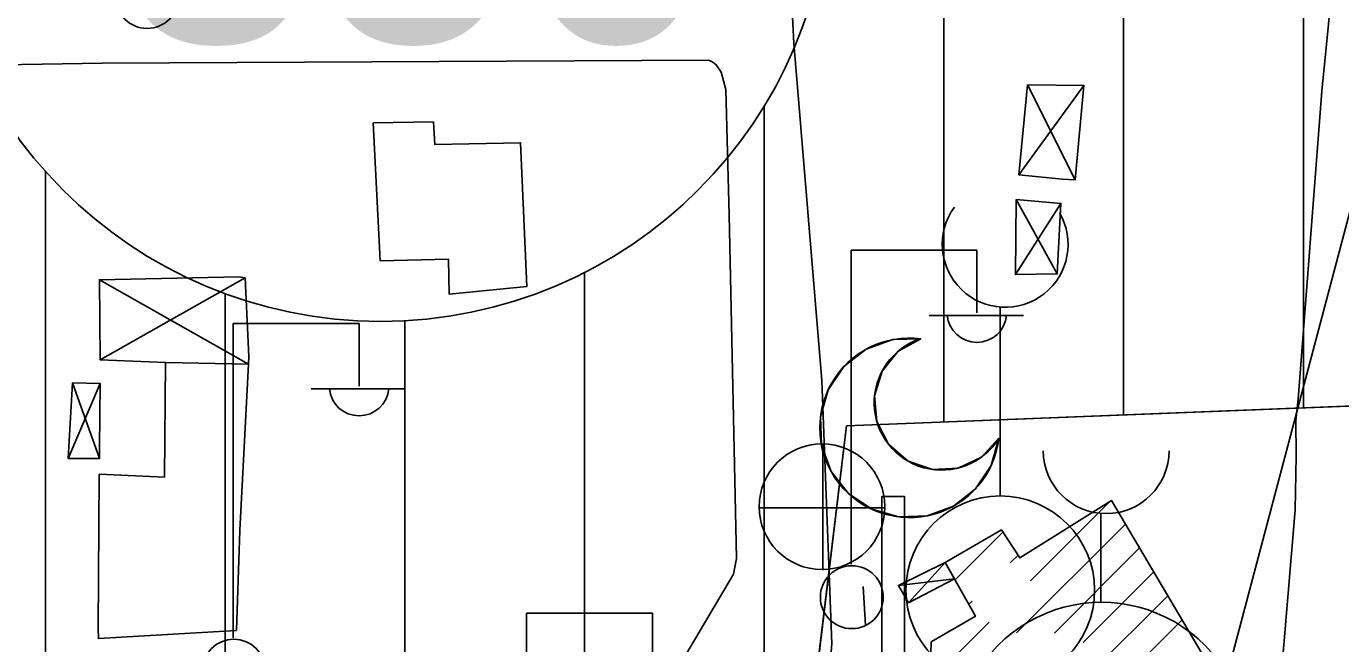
# Model space of a CAD drawing. Extents: x 417997 to 421451, y 4451742 to 4455216.
# Drawn here: x 419733.5 to 419806.7, y 4452398.9 to 4452433.3 of the extents above; entities that cross this region are included whole.
import ezdxf

# ---------------------------------------------------------------- set-up
doc = ezdxf.new("R2010")
doc.units = 0
for name, color, linetype in [('ADA', 7, 'Continuous'), ('B_Dini tesis', 7, 'Continuous'), ('B_Mesken', 7, 'Continuous'), ('B_Sundurma', 7, 'Continuous'), ('B_Tarama', 7, 'Continuous'), ('B_Teras', 7, 'Continuous'), ('Default', 7, 'Continuous'), ('LJ_SEMBOL', 7, 'Continuous'), ('PL_KON_MEV_350', 7, 'Continuous'), ('PL_SAY_DINI_TESIS', 7, 'Continuous'), ('S_Cami_Mescid', 7, 'Continuous'), ('S_Elektrik_Diregi', 7, 'Continuous'), ('S_Minare', 7, 'Continuous'), ('S_Rogar_Kapagi', 7, 'Continuous'), ('Sinir_Duvar_tek_tarafa_ait', 7, 'Continuous'), ('SM_DAIRE', 7, 'Continuous'), ('SM_TAKS', 7, 'Continuous'), ('SN_KENTSEL_DONUSUM', 7, 'Continuous'), ('TR_DINITESIS', 7, 'Continuous'), ('TR_ORTAYOGUNKONUT', 7, 'Continuous'), ('Yol_Sose', 7, 'Continuous')]:
    doc.layers.add(name, color=color, linetype=linetype)

# ---------------------------------------------------------------- blocks, each defined once
blk = doc.blocks.new('POINT_DISPLAY')
at = {"layer": 'Default'}
blk.add_line((0, 0), (0, 0), dxfattribs=at)

msp = doc.modelspace()

# ---------------------------------------------------------------- linework, layer by layer
at = {"layer": 'ADA'}
for p, q in [((419813.737, 4452412.419), (419779.156, 4452411.05)), ((419813.737, 4452412.419), (419779.156, 4452411.05)), ((419779.156, 4452411.05), (419773.671, 4452365.563)), ((419779.156, 4452411.05), (419773.671, 4452365.563))]:
    msp.add_line(p, q, dxfattribs=at)
at = {"layer": 'B_Dini tesis'}
msp.add_lwpolyline([(419783.865, 4452399.025), (419786.33, 4452400.456), (419784.645, 4452403.451), (419787.772, 4452405.26), (419788.802, 4452403.706), (419793.899, 4452406.902), (419802.186, 4452392.869), (419789.907, 4452385.206), (419783.511, 4452386.456)], close=True, dxfattribs=at)
at = {"layer": 'B_Mesken'}
msp.add_lwpolyline([(419745.208, 4452399.668), (419737.524, 4452399.214), (419737.511, 4452399.774), (419737.573, 4452408.366), (419741.21, 4452408.2), (419741.254, 4452414.59), (419745.882, 4452414.497), (419745.396, 4452405.241)], close=True, dxfattribs=at)
at = {"layer": 'B_Sundurma'}
for p, q in [((419792.363, 4452430.018), (419788.736, 4452425.039)), ((419789.233, 4452430.056), (419791.877, 4452424.752)), ((419791.085, 4452423.446), (419788.558, 4452419.483)), ((419788.6, 4452423.663), (419790.884, 4452419.518)), ((419745.882, 4452414.497), (419737.581, 4452419.198)), ((419745.701, 4452419.293), (419737.621, 4452414.739)), ((419735.851, 4452409.236), (419737.633, 4452413.407)), ((419736.078, 4452413.458), (419737.579, 4452409.232)), ((419782.603, 4452401.198), (419784.645, 4452403.451)), ((419782.048, 4452402.168), (419785.157, 4452402.542))]:
    msp.add_line(p, q, dxfattribs=at)
for points in [[(419789.233, 4452430.056), (419792.363, 4452430.018), (419791.877, 4452424.752), (419791.155, 4452424.795), (419788.736, 4452425.039)], [(419788.6, 4452423.663), (419791.085, 4452423.446), (419790.884, 4452419.518), (419788.558, 4452419.483)], [(419745.701, 4452419.293), (419745.904, 4452414.924), (419745.882, 4452414.497), (419741.251, 4452414.59), (419737.621, 4452414.739), (419737.581, 4452419.198), (419745.344, 4452419.352)], [(419736.078, 4452413.458), (419735.851, 4452409.236), (419737.579, 4452409.232), (419737.584, 4452409.846), (419737.633, 4452413.407)], [(419782.603, 4452401.198), (419782.048, 4452402.168), (419784.645, 4452403.451), (419785.157, 4452402.542)]]:
    msp.add_lwpolyline(points, close=True, dxfattribs=at)
at = {"layer": 'B_Tarama'}
for p, q in [((419789.39, 4452402.429), (419793.802, 4452406.841)), ((419788.607, 4452399.524), (419794.673, 4452405.591)), ((419785.194, 4452402.476), (419787.855, 4452405.136)), ((419790.725, 4452399.521), (419795.461, 4452404.257)), ((419788.269, 4452403.429), (419788.7, 4452403.86)), ((419792.323, 4452398.998), (419796.249, 4452402.923)), ((419785.958, 4452401.118), (419786.139, 4452401.299)), ((419792.796, 4452397.35), (419797.036, 4452401.59)), ((419783.804, 4452396.843), (419787.087, 4452400.126)), ((419793.565, 4452395.998), (419797.824, 4452400.256))]:
    msp.add_line(p, q, dxfattribs=at)
at = {"layer": 'B_Teras'}
msp.add_lwpolyline([(419752.811, 4452427.93), (419756.171, 4452427.984), (419756.253, 4452426.72), (419761.019, 4452426.825), (419761.362, 4452418.812), (419757.046, 4452418.382), (419757.002, 4452420.342), (419753.198, 4452420.249)], close=True, dxfattribs=at)
at = {"layer": 'LJ_SEMBOL'}
for points in [[(419787.634, 4452410.367), (419787.211, 4452408.858), (419786.341, 4452407.555), (419785.11, 4452406.585), (419783.639, 4452406.044), (419782.073, 4452405.984), (419780.566, 4452406.412), (419779.265, 4452407.285), (419778.298, 4452408.519), (419777.761, 4452409.991), (419777.706, 4452411.557), (419778.138, 4452413.063), (419779.015, 4452414.362), (419780.251, 4452415.325), (419781.724, 4452415.858), (419783.29, 4452415.91), (419782.037, 4452415.216), (419781.135, 4452414.102), (419780.717, 4452412.732), (419780.843, 4452411.305), (419781.496, 4452410.029), (419782.578, 4452409.091), (419783.934, 4452408.628), (419785.364, 4452408.706), (419786.661, 4452409.316)], [(419787.634, 4452410.367), (419787.211, 4452408.858), (419786.341, 4452407.555), (419785.11, 4452406.585), (419783.639, 4452406.044), (419782.073, 4452405.984), (419780.566, 4452406.412), (419779.265, 4452407.285), (419778.298, 4452408.519), (419777.761, 4452409.991), (419777.706, 4452411.557), (419778.138, 4452413.063), (419779.015, 4452414.362), (419780.251, 4452415.325), (419781.724, 4452415.858), (419783.29, 4452415.91), (419782.037, 4452415.216), (419781.135, 4452414.102), (419780.717, 4452412.732), (419780.843, 4452411.305), (419781.496, 4452410.029), (419782.578, 4452409.091), (419783.934, 4452408.628), (419785.364, 4452408.706), (419786.661, 4452409.316)], [(419799.154, 4452379.417), (419787.171, 4452383.47), (419794.958, 4452384.386), (419782.524, 4452385.695), (419790.61, 4452386.954), (419773.861, 4452388.842), (419789.116, 4452388.763), (419784.946, 4452390.08), (419777.164, 4452391.515), (419786.385, 4452392.763), (419771.495, 4452393.285), (419774.658, 4452395.159), (419779.385, 4452396.547), (419781.129, 4452396.708), (419781.129, 4452407.127), (419782.379, 4452407.127), (419782.379, 4452396.715), (419785.623, 4452396.307), (419789.037, 4452395.159), (419793.181, 4452392.496), (419796.406, 4452388.774), (419798.453, 4452384.293)], [(419799.154, 4452379.417), (419787.171, 4452383.47), (419794.958, 4452384.386), (419782.524, 4452385.695), (419790.61, 4452386.954), (419773.861, 4452388.842), (419789.116, 4452388.763), (419784.946, 4452390.08), (419777.164, 4452391.515), (419786.385, 4452392.763), (419771.495, 4452393.285), (419774.658, 4452395.159), (419779.385, 4452396.547), (419781.129, 4452396.708), (419781.129, 4452407.127), (419782.379, 4452407.127), (419782.379, 4452396.715), (419785.623, 4452396.307), (419789.037, 4452395.159), (419793.181, 4452392.496), (419796.406, 4452388.774), (419798.453, 4452384.293)]]:
    msp.add_lwpolyline(points, close=True, dxfattribs=at)
for centre, radius, start, end in [((419782.668, 4452410.948), 5, 82.8556, 353.32194), ((419782.668, 4452410.948), 5, 82.8556, 353.32194), ((419784.447, 4452412.343), 3.75, 107.96713, 328.21041), ((419784.447, 4452412.343), 3.75, 107.96713, 328.21041)]:
    msp.add_arc(centre, radius, start, end, dxfattribs=at)
at = {"layer": 'PL_KON_MEV_350'}
msp.add_lwpolyline([(419825.143, 4452446.4), (419813.737, 4452412.419), (419779.156, 4452411.05), (419773.671, 4452365.563), (419748.663, 4452368.271), (419687.358, 4452376.952), (419690.066, 4452398.955), (419723.991, 4452396.595), (419724.581, 4452430.52), (419694.491, 4452430.815), (419690.951, 4452406.625), (419659.386, 4452433.765)], dxfattribs=at)
at = {"layer": 'PL_SAY_DINI_TESIS'}
msp.add_lwpolyline([(419813.737, 4452412.419), (419800.336, 4452372.5), (419787.212, 4452364.097), (419773.671, 4452365.563), (419779.156, 4452411.05)], close=True, dxfattribs=at)
msp.add_lwpolyline([(419813.737, 4452412.419), (419800.336, 4452372.5), (419787.212, 4452364.097), (419773.671, 4452365.563), (419779.156, 4452411.05)], close=True, dxfattribs=at)
at = {"layer": 'S_Cami_Mescid'}
msp.add_line((419793.309, 4452401.232), (419793.309, 4452406.183), dxfattribs=at)
for centre, radius, start, end in [((419793.604, 4452409.67), 3.5, 180, 0), ((419793.347, 4452393.135), 8.097, 359.45576, 180.54424)]:
    msp.add_arc(centre, radius, start, end, dxfattribs=at)
at = {"layer": 'S_Elektrik_Diregi'}
for p, q in [((419779.414, 4452403.349), (419779.414, 4452420.849)), ((419779.414, 4452420.849), (419786.414, 4452420.849)), ((419786.414, 4452417.349), (419786.414, 4452420.849)), ((419745.029, 4452399.259), (419745.029, 4452416.759)), ((419745.029, 4452416.759), (419752.029, 4452416.759)), ((419752.029, 4452413.259), (419752.029, 4452416.759)), ((419783.754, 4452417.209), (419789.004, 4452417.209)), ((419749.369, 4452413.119), (419754.62, 4452413.119)), ((419761.355, 4452383.135), (419761.355, 4452400.635)), ((419761.355, 4452400.635), (419768.355, 4452400.635)), ((419768.355, 4452397.135), (419768.355, 4452400.635))]:
    msp.add_line(p, q, dxfattribs=at)
for centre in [(419740.24, 4452434.94), (419779.45, 4452401.513), (419745.065, 4452397.423)]:
    msp.add_circle(centre, 1.75, dxfattribs=at)
for centre in [(419786.415, 4452417.362), (419752.03, 4452413.272)]:
    msp.add_arc(centre, 1.658, 184.83843, 355.14641, dxfattribs=at)
at = {"layer": 'S_Minare'}
msp.add_line((419787.712, 4452417.673), (419787.712, 4452407.151), dxfattribs=at)
msp.add_circle((419787.712, 4452401.901), 5.25, dxfattribs=at)
msp.add_arc((419787.984, 4452421.162), 3.5, 143.60214, 30.48893, dxfattribs=at)
at = {"layer": 'S_Rogar_Kapagi'}
for p, q in [((419777.845, 4452403.026), (419777.845, 4452410.026)), ((419774.275, 4452406.491), (419781.275, 4452406.491))]:
    msp.add_line(p, q, dxfattribs=at)
msp.add_circle((419777.792, 4452406.555), 3.5, dxfattribs=at)
at = {"layer": 'Sinir_Duvar_tek_tarafa_ait'}
msp.add_lwpolyline([(419780.206, 4452399.938), (419780.076, 4452402.112)], dxfattribs=at)
at = {"layer": 'SM_DAIRE'}
msp.add_circle((419753.231, 4452441.874), 25, dxfattribs=at)
msp.add_circle((419753.231, 4452441.874), 25, dxfattribs=at)
at = {"layer": 'SN_KENTSEL_DONUSUM'}
msp.add_line((419789.035, 4452354.494), (419824.919, 4452490.134), dxfattribs=at)
msp.add_line((419789.035, 4452354.494), (419824.919, 4452490.134), dxfattribs=at)
at = {"layer": 'TR_ORTAYOGUNKONUT'}
for p, q in [((419804.577, 4452412.057), (419804.577, 4452487.579)), ((419804.577, 4452412.057), (419804.577, 4452487.579)), ((419794.577, 4452411.661), (419794.577, 4452486.422)), ((419794.577, 4452411.661), (419794.577, 4452486.422)), ((419784.577, 4452411.265), (419784.577, 4452485.265)), ((419784.577, 4452411.265), (419784.577, 4452485.265)), ((419774.577, 4452373.07), (419774.577, 4452428.859)), ((419774.577, 4452373.07), (419774.577, 4452428.859)), ((419734.577, 4452370.266), (419734.577, 4452425.23)), ((419734.577, 4452370.266), (419734.577, 4452425.23)), ((419764.577, 4452366.548), (419764.577, 4452419.596)), ((419764.577, 4452366.548), (419764.577, 4452419.596)), ((419744.577, 4452368.85), (419744.577, 4452418.42)), ((419744.577, 4452368.85), (419744.577, 4452418.42)), ((419754.577, 4452367.631), (419754.577, 4452416.91)), ((419754.577, 4452367.631), (419754.577, 4452416.91))]:
    msp.add_line(p, q, dxfattribs=at)
at = {"layer": 'Yol_Sose'}
for points in [[(419778.339, 4452398.925), (419777.787, 4452413.576), (419776.228, 4452432.368), (419775.402, 4452448.351), (419774.55, 4452466.186), (419773.184, 4452483.934), (419773.326, 4452484.294), (419773.708, 4452484.563), (419781.474, 4452485.703), (419790.788, 4452487.007)], [(419824.862, 4452461.683), (419835.01, 4452461.545), (419837.795, 4452461.416), (419838.179, 4452464.435), (419825.632, 4452464.507), (419811.767, 4452464.551), (419811.511, 4452464.838), (419811.165, 4452465.801), (419810.876, 4452469.77), (419807.604, 4452469.396), (419807.597, 4452457.56), (419807.462, 4452448.379), (419805.61, 4452429.696), (419804.291, 4452412.551), (419804.162, 4452411.361), (419804.169, 4452409.389)], [(419722.091, 4452431.003), (419737.742, 4452431.252), (419771.492, 4452431.414), (419771.71, 4452431.319), (419771.903, 4452431.167), (419772.179, 4452430.761), (419772.445, 4452429.797), (419772.619, 4452422.805), (419773.026, 4452403.661), (419772.87, 4452402.8), (419763.721, 4452387.336), (419763.561, 4452387.231), (419763.084, 4452386.974), (419762.595, 4452386.952), (419762.117, 4452387.081), (419752.529, 4452392.544), (419744.827, 4452397.019), (419743.166, 4452397.598), (419738.066, 4452397.886), (419720.836, 4452397.635)], [(419804.169, 4452409.389), (419804.124, 4452406.384)], [(419799.681, 4452377.76), (419803.294, 4452396.438), (419804.124, 4452406.384)], [(419778.339, 4452398.925), (419776.63, 4452378.775), (419776.728, 4452366.209), (419777.178, 4452365.299), (419787.258, 4452356.634), (419793.663, 4452355.298), (419794.864, 4452355.255), (419795.414, 4452355.425), (419795.97, 4452355.892), (419796.509, 4452356.629), (419799.681, 4452377.76)]]:
    msp.add_lwpolyline(points, dxfattribs=at)

# ---------------------------------------------------------------- block references
at = {"layer": 'TR_DINITESIS', "xscale": 0.1, "yscale": 0.10000000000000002}
for p in [(419783.671, 4452404.097), (419783.671, 4452404.097), (419793.671, 4452404.097), (419793.671, 4452404.097), (419803.671, 4452404.097), (419803.671, 4452404.097)]:
    msp.add_blockref('POINT_DISPLAY', p, dxfattribs=at)

# ---------------------------------------------------------------- texts
at = {"layer": 'SM_TAKS'}
msp.add_text('350', height=15, dxfattribs=at).set_placement((419738.49, 4452432.43))
msp.add_text('350', height=15, dxfattribs=at).set_placement((419738.49, 4452432.43))

doc.saveas('drawing.dxf')
